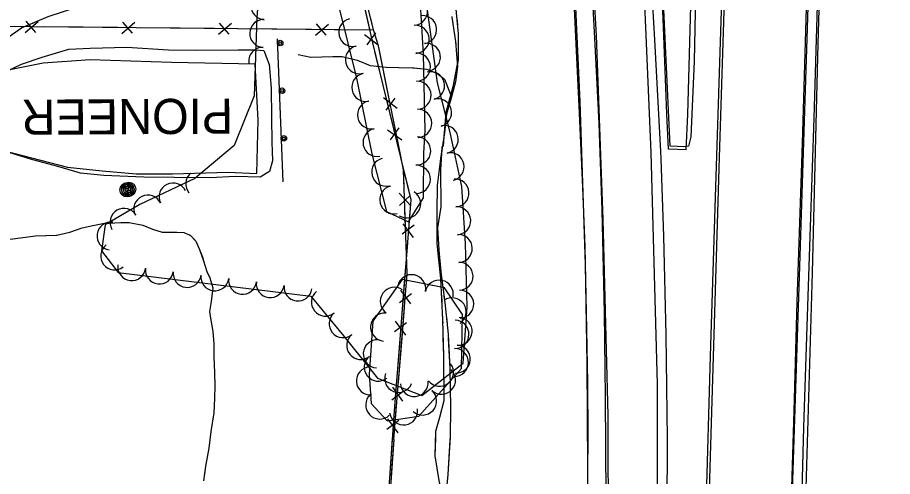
# Model space of a CAD drawing. Extents: x 353423 to 364002, y 127000 to 201942.
# Drawn here: x 361220 to 361468.8, y 132142.6 to 132273.2 of the extents above; entities that cross this region are included whole.
import ezdxf

# ---------------------------------------------------------------- set-up
doc = ezdxf.new("R2010")
doc.units = 0
for name, color, linetype in [('E_DTM_SlopeBottom', 7, 'Continuous'), ('E_DTM_SlopeTop', 7, 'Continuous'), ('E_FEN_Generic', 7, 'Continuous'), ('E_LAND_BrushLine', 7, 'Continuous'), ('E_MISCPROP', 7, 'Continuous'), ('E_RW_IP', 7, 'Continuous'), ('E_STRUCT_WingWall', 7, 'Continuous')]:
    doc.layers.add(name, color=color, linetype=linetype)

msp = doc.modelspace()

# ---------------------------------------------------------------- linework, layer by layer
at = {"layer": 'E_DTM_SlopeBottom'}
for p, q in [((361222.17, 132268.88), (361225.87, 132272.05)), ((361222.37, 132272.07), (361225.1, 132268.92)), ((361249.68, 132268.63), (361253.39, 132271.8)), ((361249.88, 132271.83), (361252.61, 132268.67)), ((361277.2, 132268.37), (361280.9, 132271.53)), ((361277.4, 132271.57), (361280.13, 132268.41)), ((361304.71, 132268.11), (361308.41, 132271.27)), ((361304.91, 132271.3), (361307.64, 132268.15)), ((361318.63, 132268.27), (361322.6, 132265.36)), ((361321.83, 132268.82), (361319.35, 132265.4)), ((361328, 132247.3), (361324.1, 132250.29)), ((361324.8, 132246.83), (361327.35, 132250.18)), ((361325.21, 132241.17), (361329.24, 132238.33)), ((361328.4, 132241.78), (361325.98, 132238.31)), ((361331.87, 132219.6), (361328.51, 132223.18)), ((361328.64, 132219.65), (361331.69, 132222.55)), ((361332.79, 132214.06), (361329.41, 132211.52)), ((361329.58, 132214.48), (361332.51, 132210.52)), ((361328.67, 132192.09), (361332.05, 132194.61)), ((361331.88, 132191.66), (361328.96, 132195.61)), ((361330.6, 132186.28), (361327.21, 132183.75)), ((361327.38, 132186.71), (361330.32, 132182.75)), ((361326.41, 132164.41), (361329.79, 132166.93)), ((361329.61, 132163.98), (361326.7, 132167.93)), ((361325.2, 132158.92), (361328.17, 132154.98)), ((361328.42, 132158.52), (361325.07, 132155.95))]:
    msp.add_line(p, q, dxfattribs=at)
for points in [[(361233.39, 132631.68), (361261.76, 132514.55), (361280.98, 132435.84), (361295.28, 132374.03), (361307.24, 132326.67), (361320.94, 132265.93), (361331.86, 132221.31), (361327.11, 132161.24), (361322.61, 132097.07), (361319.05, 132047.36), (361315.93, 132009.93)], [(361326.98, 132153.07), (361330.85, 132200.3), (361329.76, 132229.82), (361322.65, 132265.04), (361321.26, 132269.67), (361294.05, 132378.74), (361282.87, 132425.06)], [(361170.28, 132397.62), (361170.24, 132381.96), (361173.28, 132359.23), (361176.89, 132302.24), (361179.29, 132270.94), (361234.56, 132270.49), (361321.26, 132269.67)], [(361317.88, 132279.5), (361320.07, 132269.79)], [(361211.21, 132270.68), (361221.04, 132270.6)], [(361322.99, 132263.32), (361322.65, 132265.04), (361321.26, 132269.67), (361320.45, 132272.91)], [(361227.54, 132270.55), (361234.56, 132270.49), (361238.72, 132270.46)], [(361238.72, 132270.46), (361248.56, 132270.36)], [(361255.06, 132270.3), (361266.24, 132270.19)], [(361266.24, 132270.19), (361276.07, 132270.1)], [(361282.57, 132270.04), (361293.75, 132269.93)], [(361293.75, 132269.93), (361303.58, 132269.84)], [(361310.08, 132269.77), (361321.26, 132269.67)], [(361321.56, 132263.38), (361324.26, 132252.38)], [(361325.23, 132252.26), (361322.99, 132263.32)], [(361324.26, 132252.38), (361326.62, 132242.71)], [(361328.49, 132236.09), (361326.53, 132245.82)], [(361328.19, 132236.32), (361330.88, 132225.32)], [(361329.94, 132224.93), (361329.76, 132229.82), (361328.49, 132236.09)], [(361330.88, 132225.32), (361331.86, 132221.31), (361331.4, 132215.5)], [(361330.55, 132208.46), (361330.18, 132218.38)], [(361330.88, 132208.94), (361329.99, 132197.65)], [(361330.59, 132197.19), (361330.85, 132200.3), (361330.55, 132208.46)], [(361329.99, 132197.65), (361329.2, 132187.73)], [(361329.25, 132180.75), (361330.06, 132190.65)], [(361328.68, 132181.17), (361327.79, 132169.88)], [(361328.33, 132169.5), (361329.25, 132180.75)], [(361327.79, 132169.88), (361327.11, 132161.24), (361327.02, 132159.95)], [(361326.98, 132153.07), (361327.79, 132162.96)], [(361326.98, 132153.07), (361310.37, 131915.78), (361292.44, 131643.07), (361284.2, 131508.76), (361272.71, 131335.79), (361262.78, 131168.15)], [(361326.56, 132153.39), (361325.77, 132142.09)], [(361326.98, 132153.07), (361326.28, 132143.02)]]:
    msp.add_lwpolyline(points, dxfattribs=at)
at = {"layer": 'E_DTM_SlopeTop'}
for points in [[(361464.86, 132976.42), (361463.91, 132906.98), (361461.73, 132832.23), (361459.86, 132768.05), (361457.85, 132696.75), (361455.67, 132625.71), (361453.62, 132560.67), (361451.05, 132485.72), (361448.89, 132404.98), (361446.76, 132344.1), (361444.57, 132270.14), (361442.39, 132202.43), (361439.91, 132127.01), (361438.1, 132067.85), (361435.92, 131995.48), (361433.75, 131930.16), (361431.26, 131854.06), (361428.74, 131770.89), (361425.76, 131686.63)], [(361430.16, 131701.25), (361432.11, 131769.04), (361434.08, 131831.72), (361436.21, 131903.29), (361438.21, 131965.27), (361441.2, 132038.01), (361443.74, 132123.15), (361446.01, 132200.48), (361447.68, 132265.76), (361449.97, 132342.45), (361452.49, 132428.72), (361454.55, 132486.96), (361457.23, 132581.29), (361459.23, 132650.77), (361462.07, 132729.55), (361463.85, 132802.85), (361466.65, 132872.95), (361467.83, 132941.11), (361468.79, 132976.08)], [(361382.82, 131645.67), (361383.66, 131706.48), (361384.51, 131786.08), (361385.45, 131845.88), (361386.02, 131923.66), (361386.78, 132008.6), (361387.69, 132086.22), (361388.02, 132124.3), (361387.98, 132159.95), (361386.49, 132215.67), (361384.63, 132267.99), (361381.61, 132321.39), (361377.11, 132378.72), (361372.64, 132427.53), (361367.15, 132475.91), (361360.11, 132527.54), (361351.65, 132583.36), (361339.44, 132654.21), (361329.03, 132707.61), (361316.5, 132764.48), (361306.42, 132807.97), (361292.18, 132864.05), (361268.84, 132946.34)], [(361414.27, 132054.07), (361417.03, 132148.36), (361419.64, 132233.34), (361423.12, 132343.39), (361425.19, 132420.55), (361427.64, 132502.65), (361430.77, 132609.88), (361433.92, 132713.46), (361437.4, 132827.09)], [(361306.62, 132783.09), (361317.32, 132735.17), (361326.14, 132692.89), (361333.83, 132653.34), (361341.74, 132609.5), (361348.12, 132572.55), (361353, 132538.45), (361358.49, 132499.45), (361363.08, 132461.46), (361367.66, 132422.52), (361371.26, 132383.27), (361374.72, 132340.17), (361377.77, 132294.56), (361379.9, 132249.28), (361381.43, 132202.89), (361381.91, 132174.81), (361382.14, 132130.34), (361381.89, 132072.84), (361381.6, 132012.57), (361381.1, 131957.1), (361380.16, 131891.06), (361379.21, 131819), (361378.3, 131741.31), (361377.36, 131657.69)], [(361332.89, 132760.01), (361342.05, 132718.1), (361350.98, 132672.92), (361360.17, 132622.85), (361367.37, 132579.35), (361374.66, 132529.78), (361381.47, 132476.56), (361387.42, 132427.12), (361391.7, 132382.77), (361395.47, 132329.89), (361398.12, 132281.51), (361400.1, 132234.7), (361401.88, 132168.85), (361401.98, 132110.49)], [(361402.89, 132234.99), (361401.24, 132266.8), (361399.53, 132296.47), (361397.49, 132329), (361395.06, 132363.96), (361391.64, 132403.47), (361388.09, 132437.5), (361383.83, 132474.15), (361379.08, 132509.85), (361374.34, 132543.08), (361369.18, 132578.88), (361363.07, 132616.62), (361359.25, 132638.42)], [(361410.14, 132235.47), (361405.13, 132235.66), (361404.59, 132245.71), (361403.7, 132270.43), (361402.8, 132291.01), (361401.36, 132315.5), (361399.6, 132343.63), (361397.69, 132369.96), (361396.02, 132391.27), (361393.63, 132415.6), (361390.89, 132438.78), (361388.22, 132462.64), (361384.61, 132491.79), (361380.27, 132523.05), (361375.72, 132555.31), (361371.37, 132583.52), (361366.84, 132612.53), (361362.36, 132637.69)], [(361402.47, 131708.5), (361403.61, 131748.04), (361405.15, 131797.25), (361406.55, 131840.33), (361407.95, 131886.05), (361409.49, 131933.8), (361410.97, 131982.15), (361412.67, 132031.07), (361414.24, 132081), (361415.79, 132133.35), (361417.08, 132176.81), (361418.6, 132224.98), (361420.29, 132278), (361421.87, 132332.44), (361423.58, 132383.2), (361425.48, 132438.64), (361427.02, 132487.77), (361428.48, 132532.73), (361429.65, 132577.86), (361430.83, 132613.31), (361431.54, 132638.48)], [(361387.38, 132136.5), (361387.18, 132165.21), (361386.89, 132189.17), (361386.25, 132218.35), (361385.35, 132242.95), (361384.2, 132267.3), (361382.53, 132297.1), (361380.06, 132336.24), (361377.89, 132367.52), (361374.57, 132404.77), (361371.38, 132435.28), (361368.04, 132464.76), (361364.08, 132496.38), (361359.79, 132526.42), (361355.31, 132557.02), (361350.87, 132586.19), (361345.48, 132618.57), (361343.02, 132632.8)], [(361426.78, 131719.89), (361427.54, 131748.12), (361428.88, 131787.86), (361430.24, 131832.07), (361431.74, 131875.77), (361433.35, 131922.98), (361434.73, 131974.84), (361435.99, 132016.13), (361437.67, 132064.09), (361439.33, 132111.67), (361440.8, 132161.15), (361441.72, 132192.29), (361443.23, 132237.42), (361444.48, 132282.34), (361446.01, 132328.42), (361447.07, 132369.59), (361448.21, 132415.19), (361450.05, 132467.24), (361451.4, 132504.26), (361452.5, 132544.18), (361453.88, 132587.84), (361455.41, 132632.51)], [(361442.54, 132116.47), (361443.61, 132156.59), (361444.92, 132196.75), (361446.51, 132244.46), (361447.8, 132289.55), (361449.29, 132335.3), (361450.58, 132381.65), (361451.9, 132423.27), (361453.12, 132464.39), (361453.77, 132486.18), (361454.92, 132520.96), (361456.39, 132573.1), (361457.79, 132616.02), (361458.38, 132631.83)], [(361382.1, 132132.35), (361382.25, 132154.32), (361382.19, 132169.32), (361381.78, 132189.18), (361381.37, 132207.87), (361380.71, 132224.77), (361379.79, 132245.94), (361378.76, 132267.66), (361377.54, 132293.98), (361376.12, 132316.63), (361374.22, 132344.3), (361372.41, 132370.52), (361370.27, 132394.23), (361367.82, 132418.62), (361365.09, 132444.9), (361361.51, 132474.8), (361357.76, 132504.91), (361354.56, 132527.82), (361350.58, 132554.35), (361346.7, 132579.74), (361342.01, 132607.75), (361338.03, 132631.1)], [(361410.14, 132235.47), (361410.61, 132245.57), (361411.59, 132280.01), (361413.18, 132322.63), (361414.09, 132361.42), (361414.88, 132391.15), (361416.12, 132430.01), (361417.35, 132467.29), (361418.41, 132488.65), (361419.47, 132523.09), (361420.39, 132556.79), (361421.45, 132591.27), (361422.79, 132627.83)], [(361417.74, 132449.6), (361415.35, 132379.73), (361414, 132348.19), (361413.31, 132307.61), (361412.4, 132260.7), (361411.42, 132239.21), (361410.76, 132236.57), (361409.45, 132236.34), (361407.62, 132236.45), (361405.59, 132236.52), (361403.02, 132291.8), (361399.64, 132344.11), (361396.26, 132387.08), (361390.76, 132442.63)], [(361214.19, 132256.56), (361221.19, 132259.86), (361227.05, 132261.9), (361234.6, 132264.14), (361240.71, 132264.42), (361251.12, 132264.66), (361262.97, 132263.97), (361270.9, 132263.82), (361282.73, 132263.93), (361287.66, 132263.95), (361290.08, 132263.75), (361291.55, 132259.74), (361292.14, 132253.03), (361292.19, 132244.72), (361292.32, 132237.69), (361292.49, 132232.34), (361291.65, 132229.36), (361289.05, 132227.76), (361281.91, 132227.93), (361274.76, 132227.52), (361264.52, 132227.65), (361255.96, 132227.7), (361244.61, 132228.16), (361237.9, 132228.86), (361231.44, 132230.77), (361224.35, 132232.69), (361216.32, 132235.1)], [(361204.85, 132238.13), (361224.04, 132233.2), (361234.19, 132230.57), (361244.09, 132229.54), (361253.8, 132228.64), (361264.05, 132228.66), (361279.81, 132229.19), (361288.03, 132228.77), (361288.41, 132243.94), (361287.58, 132259.88), (361263.79, 132260.35), (361240.71, 132261.07), (361227.31, 132260.12), (361216.9, 132258.06)], [(361400.59, 131711.35), (361400.59, 131719.25), (361400.95, 131744.48), (361401.46, 131781.52), (361402.02, 131818.7), (361402.31, 131857.26), (361402.6, 131892.16), (361403.02, 131934.2), (361403.36, 131985.09), (361403.82, 132024.52), (361404.13, 132067.64), (361404.64, 132112.45), (361404.84, 132153.23), (361404.47, 132182.91), (361403.8, 132210.96), (361402.99, 132232.93), (361402.89, 132234.99)]]:
    msp.add_lwpolyline(points, dxfattribs=at)
at = {"layer": 'E_FEN_Generic'}
for points in [[(361311.48, 132275.81), (361316.4, 132255.86), (361320.78, 132234.33), (361324.89, 132217.91), (361331.15, 132215.05), (361335.45, 132221.86), (361335.58, 132234.56), (361335.93, 132240.99), (361335.41, 132262.73), (361334.03, 132286.5)], [(361288.87, 132284.33), (361288.09, 132273.1), (361287.31, 132250.87), (361281.65, 132236.75), (361270.42, 132227.34), (361254.81, 132219.9), (361244.9, 132214.13), (361243.94, 132206.72), (361248.68, 132200.64), (361303.43, 132193.91)], [(361303.43, 132193.91), (361312.8, 132182.46), (361322.38, 132170.55), (361334.94, 132165.65), (361346.76, 132174.81), (361347.88, 132190.79), (361347.37, 132208.86), (361346.38, 132225.02), (361343.07, 132240.39), (361339.4, 132254.55), (361336.26, 132277.34)]]:
    msp.add_lwpolyline(points, dxfattribs=at)
msp.add_lwpolyline([(361320, 132171.59), (361320.59, 132163.3), (361325.13, 132158.4), (361334.11, 132159.73), (361346.29, 132173.24), (361346.58, 132188.69), (361341.38, 132196.28), (361329.41, 132198.64), (361321.04, 132186.77)], close=True, dxfattribs=at)
for centre, radius, start, end in [((361290.4, 132276.47), 3.97, 86.0327, 266.0174), ((361332.6, 132274.93), 4, 273.3385, 93.3232), ((361335.22, 132269.71), 3.97, 277.8462, 97.8309), ((361290.01, 132268.62), 3.97, 87.9954, 267.98), ((361315.34, 132268.91), 4, 103.8693, 283.854), ((361333.07, 132266.94), 4, 273.3385, 93.3232), ((361336.3, 132261.85), 3.97, 277.8462, 97.8309), ((361289.73, 132260.69), 3.97, 87.9954, 191.2727), ((361317.25, 132261.15), 4, 103.8693, 283.854), ((361333.4, 132259.02), 4, 271.39, 91.3747), ((361319.06, 132253.27), 4, 101.4984, 281.4831), ((361337.46, 132253.76), 3.97, 284.5409, 104.5255), ((361333.6, 132251.03), 4, 271.39, 91.3747), ((361320.66, 132245.43), 4, 101.4984, 281.4831), ((361339.45, 132246.08), 3.97, 284.5409, 104.5255), ((361333.79, 132243.03), 4, 271.39, 91.3747), ((361322.25, 132237.59), 4, 101.4984, 281.4831), ((361341.36, 132238.47), 3.97, 282.1528, 102.1375), ((361333.52, 132235.21), 4, 266.82, 86.8046), ((361343.03, 132230.71), 3.97, 282.1528, 102.1375), ((361324.71, 132229.18), 4, 104.059, 284.0437), ((361333.41, 132227.11), 4, 269.4385, 89.4232), ((361271.82, 132225.8), 3.97, 129.983, 219.9822), ((361264.22, 132222.08), 3.97, 25.4837, 205.4684), ((361344.41, 132223.23), 3.97, 273.5222, 93.5068), ((361326.99, 132221.27), 4, 104.059, 284.0437), ((361330.66, 132220.14), 4, 237.7519, 57.7365), ((361257.06, 132218.67), 3.97, 25.4837, 205.4684), ((361250.3, 132214.87), 3.97, 30.1958, 210.1804), ((361344.9, 132215.31), 3.97, 273.5222, 93.5068), ((361246.59, 132210.99), 3.97, 82.607, 262.5917), ((361345.34, 132207.45), 3.97, 271.6209, 91.6056), ((361247.64, 132205.34), 3.97, 127.9302, 307.9149), ((361345.56, 132199.52), 3.97, 271.6209, 91.6056), ((361252.49, 132202.26), 3.97, 173.005, 352.9897), ((361260.37, 132201.3), 3.97, 173.005, 352.9897), ((361268.25, 132200.33), 3.97, 173.005, 352.9897), ((361276.12, 132199.36), 3.97, 173.005, 352.9897), ((361284, 132198.39), 3.97, 173.005, 352.9897), ((361332.07, 132195.98), 4, 348.8455, 168.8302), ((361339.92, 132194.43), 4, 348.8455, 168.8302), ((361291.87, 132197.43), 3.97, 173.005, 352.9897), ((361299.75, 132196.46), 3.97, 173.005, 352.9897), ((361327.17, 132192.38), 4, 54.8005, 234.7852), ((361307.55, 132192.16), 3.97, 129.2935, 309.2782), ((361345.78, 132191.59), 3.97, 271.6209, 91.6056), ((361343.57, 132189.39), 4, 304.4499, 124.4345), ((361312.58, 132186.02), 3.97, 129.2935, 309.2782), ((361324.39, 132185.08), 4, 86.1052, 266.0899), ((361344.38, 132183.01), 4, 268.9272, 88.9119), ((361345.31, 132183.87), 3.97, 265.9875, 85.9722), ((361317.58, 132179.83), 3.97, 128.8051, 308.7898), ((361322.33, 132177.43), 4, 86.1052, 266.0899), ((361344.23, 132175.01), 4, 268.9272, 88.9119), ((361344.76, 132175.96), 3.97, 265.9875, 85.9722), ((361322.55, 132173.65), 3.97, 128.8051, 308.7898), ((361320.37, 132169.76), 4, 94.0757, 274.0604), ((361340.01, 132172.21), 3.97, 217.7821, 37.7668), ((361328.38, 132170.44), 3.97, 158.7103, 338.695), ((361340.54, 132169.99), 4, 227.9633, 47.948), ((361332.82, 132169.3), 3.97, 184.8775, 4.8621), ((361335.19, 132164.05), 4, 227.9633, 47.948), ((361323.01, 132162.91), 4, 132.8008, 312.7855), ((361329.78, 132161.21), 4, 188.3769, 8.3616)]:
    msp.add_arc(centre, radius, start, end, dxfattribs=at)
at = {"layer": 'E_LAND_BrushLine'}
for centre, radius in [((361251.16, 132224.12), 2.02), ((361251.65, 132224.29), 2.02), ((361251.64, 132224.29), 1.52), ((361251.14, 132224.11), 1.52), ((361251.18, 132224.12), 1.01), ((361251.68, 132224.29), 1.01), ((361251.17, 132224.12), 0.502), ((361251.67, 132224.3), 0.502)]:
    msp.add_circle(centre, radius, dxfattribs=at)
at = {"layer": 'E_MISCPROP'}
msp.add_lwpolyline([(361293.86, 132267.11), (361295.45, 132226.36)], dxfattribs=at)
msp.add_lwpolyline([(361293.86, 132267.11), (361295.45, 132226.36)], dxfattribs=at)
for centre, radius in [((361294.7, 132265.87), 0.79), ((361294.7, 132265.82), 0.398), ((361295.22, 132252.31), 0.79), ((361295.23, 132252.27), 0.398), ((361295.75, 132238.76), 0.79), ((361295.76, 132238.72), 0.398)]:
    msp.add_circle(centre, radius, dxfattribs=at)
at = {"layer": 'E_STRUCT_WingWall'}
for points in [[(361215.1, 132265.94), (361221.12, 132270.18), (361228.7, 132273.4), (361237.13, 132276.21), (361245.36, 132278.76), (361254.44, 132281.37), (361261.73, 132283.04), (361269.92, 132284.01), (361280.86, 132284.27), (361293.05, 132284.07), (361302.8, 132283.46), (361308.77, 132282.51), (361318, 132281.72), (361326.89, 132282.02), (361330.83, 132282.06), (361331.12, 132282.03), (361344.05, 132282)], [(361344.14, 132280.54), (361345.33, 132268.49), (361345.35, 132261.4), (361343.76, 132253.46), (361341.83, 132246.15), (361341.26, 132239.26), (361341.05, 132236.58), (361340.67, 132236.28), (361340.29, 132229.87), (361340.34, 132219.28), (361339.45, 132213.34), (361339.82, 132206.98), (361340.34, 132200.8), (361341.51, 132192.08), (361342.44, 132183.09), (361342.93, 132173.29), (361343.1, 132162.22), (361342.99, 132153.79), (361342.41, 132143.16), (361341.33, 132132.33)], [(361343.47, 132273.24), (361344.56, 132266.31), (361345.1, 132259.11), (361344.51, 132254.86), (361343.38, 132250.59), (361342.03, 132245.66), (361341.41, 132240.29), (361340.16, 132232.18), (361339.33, 132225.31), (361339.24, 132217.83), (361339.22, 132208.85), (361340.3, 132198.91), (361340.87, 132187.15), (361341.11, 132176.79), (361341.23, 132164.04), (361340.01, 132159.35), (361338.89, 132155.33), (361338.68, 132148.44), (361339.85, 132141.39)], [(361343.46, 132273.44), (361343.47, 132273.24), (361343.75, 132271.46)], [(361222.86, 132270.92), (361224.84, 132271.76)], [(361344.89, 132273), (361345.08, 132271)], [(361344.37, 132267.51), (361344.56, 132266.31), (361344.62, 132265.53)], [(361345.34, 132267.02), (361345.34, 132265.02)], [(361299.86, 132262.58), (361303.44, 132261.89), (361309.67, 132262.08), (361312.34, 132262.09), (361316.58, 132261.04), (361320.29, 132259.47), (361324.83, 132259.04), (361328.42, 132258.93), (361332.81, 132258.85), (361336.35, 132258.41), (361339.28, 132257.32), (361341.4, 132255.58), (361343.38, 132250.59)], [(361299.86, 132262.58), (361303.44, 132261.89), (361309.67, 132262.08), (361312.34, 132262.09), (361316.58, 132261.04), (361320.29, 132259.47), (361324.83, 132259.04), (361328.33, 132258.94)], [(361344.92, 132261.54), (361345.1, 132259.11), (361344.51, 132254.86), (361343.38, 132250.59), (361342.03, 132245.66), (361341.41, 132240.29), (361340.29, 132233.04)], [(361345.28, 132261.03), (361343.76, 132253.46), (361341.83, 132246.15), (361341.26, 132239.26), (361341.05, 132236.58), (361340.67, 132236.28), (361340.46, 132232.7)], [(361332.33, 132258.86), (361332.81, 132258.85), (361334.32, 132258.66)], [(361338.18, 132257.73), (361339.28, 132257.32), (361339.92, 132256.8)], [(361342.17, 132253.65), (361342.91, 132251.79)], [(361340.29, 132233.04), (361340.16, 132232.18), (361339.33, 132225.31), (361339.24, 132217.83), (361339.22, 132208.85), (361339.73, 132204.13)], [(361340.46, 132232.7), (361340.29, 132229.87), (361340.34, 132219.28), (361339.45, 132213.34), (361339.82, 132206.98), (361340.09, 132203.77)], [(361218.67, 132210.21), (361225.13, 132211.07), (361231.23, 132211.22), (361234.93, 132212.03), (361238.44, 132213.26), (361241.43, 132213.97), (361244.29, 132214.55), (361249.39, 132214.86), (361251.81, 132214.79), (361255.68, 132214.09)], [(361231.01, 132211.21), (361231.23, 132211.22), (361234.93, 132212.03), (361238.44, 132213.26), (361241.43, 132213.97), (361244.29, 132214.55), (361249.39, 132214.86), (361251.81, 132214.79), (361255.68, 132214.09), (361258.36, 132212.92), (361259.21, 132212.65)], [(361255.68, 132214.09), (361258.36, 132212.92), (361261.18, 132212.04), (361265.36, 132212.08), (361267.32, 132211.99), (361269.13, 132211.18), (361270.71, 132209.55), (361271.81, 132207.13), (361272.93, 132203.92), (361273.84, 132200.89), (361274.66, 132199.07), (361275.58, 132196.2), (361275.09, 132192.33), (361274.63, 132189.5), (361275.02, 132187.02), (361275.55, 132183.79), (361275.82, 132180.35), (361275.88, 132176.63), (361275.99, 132172.12), (361276.09, 132168.31), (361276.03, 132164.72), (361275.86, 132160.67), (361274.96, 132155.39), (361274.44, 132150.6), (361273.49, 132145.53), (361272.91, 132141.33)], [(361202.17, 132208.39), (361210.08, 132209.34), (361218.67, 132210.21), (361225.13, 132211.07), (361231.01, 132211.21)], [(361263.12, 132212.06), (361265.12, 132212.08)], [(361268.96, 132211.26), (361269.13, 132211.18), (361270.39, 132209.88)], [(361272.1, 132206.29), (361272.76, 132204.4)], [(361273.97, 132200.6), (361274.66, 132199.07), (361275.58, 132196.2), (361275.09, 132192.33), (361274.63, 132189.5), (361275.02, 132187.02), (361275.55, 132183.79), (361275.82, 132180.35), (361275.88, 132176.63), (361275.99, 132172.12), (361276, 132172.04)], [(361340.17, 132200.15), (361340.3, 132198.91), (361340.34, 132198.16)], [(361340.48, 132199.78), (361340.74, 132197.8)], [(361340.53, 132194.17), (361340.63, 132192.17)], [(361341.27, 132193.83), (361341.51, 132192.08), (361341.53, 132191.84)], [(361340.83, 132188.17), (361340.87, 132187.15), (361340.9, 132186.17)], [(361341.94, 132187.86), (361342.15, 132185.86)], [(361340.99, 132182.17), (361341.11, 132176.79), (361341.23, 132164.04), (361340.01, 132159.35), (361338.89, 132155.33), (361338.83, 132153.49)], [(361342.5, 132181.88), (361342.93, 132173.29), (361343.1, 132162.22), (361342.99, 132153.79), (361342.94, 132152.86)], [(361276, 132172.04), (361276.09, 132168.31), (361276.03, 132164.72), (361275.86, 132160.67), (361274.96, 132155.39), (361274.44, 132150.6), (361273.49, 132145.53), (361273.18, 132143.26)], [(361338.83, 132153.49), (361338.68, 132148.44), (361339.85, 132141.39), (361341.45, 132134.66), (361342.35, 132127.19), (361341.67, 132124.93)], [(361342.94, 132152.86), (361342.41, 132143.16), (361341.33, 132132.33), (361340.41, 132125.86), (361340.15, 132123.97)]]:
    msp.add_lwpolyline(points, dxfattribs=at)

# ---------------------------------------------------------------- texts
at = {"layer": 'E_RW_IP'}
msp.add_text('PIONEER RD.', height=10, rotation=180.3508, dxfattribs=at).set_placement((361281.28, 132250.11))

doc.saveas('drawing.dxf')
